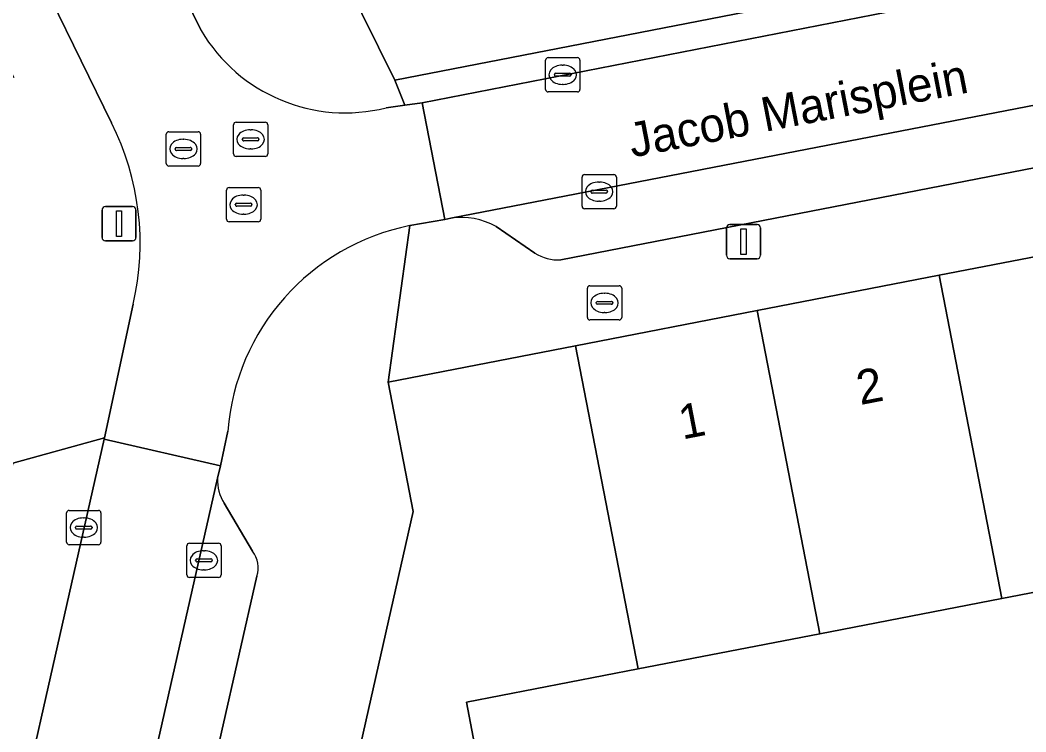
# Model space of a CAD drawing. Extents: x 162172 to 163187, y 382874 to 383685.
# Drawn here: x 163016.6 to 163045.92, y 383416.26 to 383437.03 of the extents above; entities that cross this region are included whole.
import ezdxf

# ---------------------------------------------------------------- set-up
doc = ezdxf.new("R2010")
doc.units = 0
for name, color, linetype in [('IMGEO_Brandkraan', 7, 'Continuous'), ('IMGEO_Erf', 7, 'Continuous'), ('IMGEO_Groenvoorziening', 7, 'Continuous'), ('IMGEO_Kolk', 7, 'Continuous'), ('IMGEO_Lichtmast', 7, 'Continuous'), ('IMGEO_Openbare_ruimte_label', 7, 'Continuous'), ('IMGEO_Pand', 7, 'Continuous'), ('IMGEO_Pand_nummerreeks', 7, 'Continuous'), ('IMGEO_Parkeervlak_open', 7, 'Continuous'), ('IMGEO_Rijbaan_lokaal_open', 7, 'Continuous'), ('IMGEO_Rioolput', 7, 'Continuous'), ('IMGEO_Voetpad_open', 7, 'Continuous')]:
    doc.layers.add(name, color=color, linetype=linetype)

msp = doc.modelspace()

# ---------------------------------------------------------------- linework, layer by layer
at = {"layer": 'IMGEO_Brandkraan'}
for p, q in [((163033.138, 383428.353), (163033.138, 383429.205)), ((163033.213, 383429.279), (163034.065, 383429.279)), ((163033.626, 383429.059), (163033.651, 383429.059)), ((163034.139, 383429.205), (163034.139, 383428.353)), ((163033.397, 383428.773), (163033.397, 383428.785)), ((163033.44, 383428.822), (163033.838, 383428.822)), ((163033.881, 383428.785), (163033.881, 383428.773)), ((163033.835, 383428.736), (163033.437, 383428.736)), ((163033.649, 383428.499), (163033.624, 383428.499)), ((163034.065, 383428.279), (163033.213, 383428.279))]:
    msp.add_line(p, q, dxfattribs=at)
for points in [[(163033.138, 383428.353), (163033.138, 383429.205)], [(163033.213, 383429.279), (163034.065, 383429.279)], [(163034.139, 383429.205), (163034.139, 383428.353)], [(163034.065, 383428.279), (163033.213, 383428.279)]]:
    msp.add_lwpolyline(points, dxfattribs=at)
for centre, radius, start, end in [((163033.215, 383429.203), 0.0765, 91.552, 178.448), ((163033.215, 383429.203), 0.0765, 91.552, 178.448), ((163034.063, 383429.203), 0.0765, 1.552, 88.448), ((163034.063, 383429.203), 0.0765, 1.552, 88.448), ((163033.437, 383428.782), 0.0403, 85.8775, 175.7526), ((163033.434, 383428.772), 0.0366, 178.938, 274.7102), ((163033.838, 383428.779), 0.043, 264.8664, 352.4533), ((163033.842, 383428.784), 0.0386, 1.7309, 96.639), ((163033.215, 383428.355), 0.0765, 181.552, 268.448), ((163033.215, 383428.355), 0.0765, 181.552, 268.448), ((163034.063, 383428.355), 0.0765, 271.552, 358.448), ((163034.063, 383428.355), 0.0765, 271.552, 358.448)]:
    msp.add_arc(centre, radius, start, end, dxfattribs=at)
for centre, major_axis, ratio, start_param, end_param in [((163033.625, 383428.779), (-0.387, 0.002), 0.722429, 4.712389, 7.853982), ((163033.65, 383428.779), (-0.39, 0.002), 0.717154, 1.570796, 4.712389)]:
    msp.add_ellipse(centre, major_axis=major_axis, ratio=ratio, start_param=start_param, end_param=end_param, dxfattribs=at)
at = {"layer": 'IMGEO_Erf'}
msp.add_lwpolyline([(163050.524, 383421.179), (163045.223, 383420.151), (163039.921, 383419.124), (163034.619, 383418.097), (163029.61, 383417.126), (163031.133, 383409.168), (163034.298, 383408.45), (163034.669, 383408.366), (163033.47, 383403.116), (163036.403, 383402.437), (163035.114, 383396.772), (163032.189, 383397.437), (163031.061, 383392.44), (163029.904, 383387.313), (163032.825, 383386.664), (163031.549, 383380.958), (163028.621, 383381.613), (163027.495, 383376.637)], dxfattribs=at)
at = {"layer": 'IMGEO_Groenvoorziening'}
msp.add_lwpolyline([(163019.047, 383424.802), (163019.055, 383424.84), (163016.386, 383424.1), (163013.265, 383410.116), (163015.272, 383408.136)], close=True, dxfattribs=at)
at = {"layer": 'IMGEO_Kolk'}
for p, q in [((163031.918, 383435.007), (163031.918, 383435.859)), ((163031.993, 383435.933), (163032.845, 383435.933)), ((163032.919, 383435.859), (163032.919, 383435.007)), ((163032.406, 383435.713), (163032.431, 383435.713)), ((163032.177, 383435.427), (163032.177, 383435.439)), ((163032.615, 383435.39), (163032.217, 383435.39)), ((163032.22, 383435.476), (163032.618, 383435.476)), ((163032.661, 383435.439), (163032.661, 383435.427)), ((163032.845, 383434.933), (163031.993, 383434.933)), ((163032.429, 383435.153), (163032.404, 383435.153)), ((163032.981, 383431.598), (163032.981, 383432.45)), ((163033.056, 383432.524), (163033.908, 383432.524)), ((163033.469, 383432.304), (163033.494, 383432.304)), ((163033.982, 383432.45), (163033.982, 383431.598)), ((163033.24, 383432.018), (163033.24, 383432.03)), ((163033.678, 383431.981), (163033.28, 383431.981)), ((163033.283, 383432.067), (163033.681, 383432.067)), ((163033.724, 383432.03), (163033.724, 383432.018)), ((163033.492, 383431.744), (163033.467, 383431.744)), ((163033.908, 383431.524), (163033.056, 383431.524)), ((163017.951, 383421.798), (163017.951, 383422.65)), ((163018.026, 383422.724), (163018.878, 383422.724)), ((163018.952, 383422.65), (163018.952, 383421.798)), ((163018.439, 383422.504), (163018.464, 383422.504)), ((163018.21, 383422.218), (163018.21, 383422.23)), ((163018.648, 383422.181), (163018.25, 383422.181)), ((163018.253, 383422.267), (163018.651, 383422.267)), ((163018.694, 383422.23), (163018.694, 383422.218)), ((163018.878, 383421.724), (163018.026, 383421.724)), ((163018.462, 383421.944), (163018.437, 383421.944)), ((163021.53, 383421.768), (163022.382, 383421.768)), ((163021.455, 383420.842), (163021.455, 383421.694)), ((163021.943, 383421.548), (163021.968, 383421.548)), ((163022.456, 383421.694), (163022.456, 383420.842)), ((163021.714, 383421.262), (163021.714, 383421.274)), ((163022.152, 383421.225), (163021.754, 383421.225)), ((163021.757, 383421.311), (163022.155, 383421.311)), ((163022.198, 383421.274), (163022.198, 383421.262)), ((163021.966, 383420.988), (163021.941, 383420.988)), ((163022.382, 383420.768), (163021.53, 383420.768))]:
    msp.add_line(p, q, dxfattribs=at)
for points in [[(163031.918, 383435.007), (163031.918, 383435.859)], [(163031.993, 383435.933), (163032.845, 383435.933)], [(163032.919, 383435.859), (163032.919, 383435.007)], [(163032.845, 383434.933), (163031.993, 383434.933)], [(163032.981, 383431.598), (163032.981, 383432.45)], [(163033.056, 383432.524), (163033.908, 383432.524)], [(163033.982, 383432.45), (163033.982, 383431.598)], [(163033.908, 383431.524), (163033.056, 383431.524)], [(163017.951, 383421.798), (163017.951, 383422.65)], [(163018.026, 383422.724), (163018.878, 383422.724)], [(163018.952, 383422.65), (163018.952, 383421.798)], [(163018.878, 383421.724), (163018.026, 383421.724)], [(163021.53, 383421.768), (163022.382, 383421.768)], [(163021.455, 383420.842), (163021.455, 383421.694)], [(163022.456, 383421.694), (163022.456, 383420.842)], [(163022.382, 383420.768), (163021.53, 383420.768)]]:
    msp.add_lwpolyline(points, dxfattribs=at)
for centre, radius, start, end in [((163031.995, 383435.857), 0.0765, 91.552, 178.448), ((163031.995, 383435.857), 0.0765, 91.552, 178.448), ((163032.843, 383435.857), 0.0765, 1.552, 88.448), ((163032.843, 383435.857), 0.0765, 1.552, 88.448), ((163032.217, 383435.436), 0.0403, 85.8775, 175.7526), ((163032.214, 383435.426), 0.0366, 178.938, 274.7102), ((163032.618, 383435.433), 0.043, 264.8664, 352.4533), ((163032.622, 383435.438), 0.0386, 1.7309, 96.639), ((163031.995, 383435.009), 0.0765, 181.552, 268.448), ((163031.995, 383435.009), 0.0765, 181.552, 268.448), ((163032.843, 383435.009), 0.0765, 271.552, 358.448), ((163032.843, 383435.009), 0.0765, 271.552, 358.448), ((163033.058, 383432.448), 0.0765, 91.552, 178.448), ((163033.058, 383432.448), 0.0765, 91.552, 178.448), ((163033.906, 383432.448), 0.0765, 1.552, 88.448), ((163033.906, 383432.448), 0.0765, 1.552, 88.448), ((163033.28, 383432.027), 0.0403, 85.8775, 175.7526), ((163033.277, 383432.017), 0.0366, 178.938, 274.7102), ((163033.681, 383432.024), 0.043, 264.8664, 352.4533), ((163033.685, 383432.029), 0.0386, 1.7309, 96.639), ((163033.058, 383431.6), 0.0765, 181.552, 268.448), ((163033.058, 383431.6), 0.0765, 181.552, 268.448), ((163033.906, 383431.6), 0.0765, 271.552, 358.448), ((163033.906, 383431.6), 0.0765, 271.552, 358.448), ((163018.028, 383422.648), 0.0765, 91.552, 178.448), ((163018.028, 383422.648), 0.0765, 91.552, 178.448), ((163018.876, 383422.648), 0.0765, 1.552, 88.448), ((163018.876, 383422.648), 0.0765, 1.552, 88.448), ((163018.25, 383422.227), 0.0403, 85.8775, 175.7526), ((163018.247, 383422.217), 0.0366, 178.938, 274.7102), ((163018.651, 383422.224), 0.043, 264.8664, 352.4533), ((163018.655, 383422.229), 0.0386, 1.7309, 96.639), ((163018.028, 383421.8), 0.0765, 181.552, 268.448), ((163018.028, 383421.8), 0.0765, 181.552, 268.448), ((163018.876, 383421.8), 0.0765, 271.552, 358.448), ((163018.876, 383421.8), 0.0765, 271.552, 358.448), ((163021.532, 383421.692), 0.0765, 91.552, 178.448), ((163021.532, 383421.692), 0.0765, 91.552, 178.448), ((163022.38, 383421.692), 0.0765, 1.552, 88.448), ((163022.38, 383421.692), 0.0765, 1.552, 88.448), ((163021.754, 383421.271), 0.0403, 85.8775, 175.7526), ((163021.751, 383421.261), 0.0366, 178.938, 274.7102), ((163022.155, 383421.268), 0.043, 264.8664, 352.4533), ((163022.159, 383421.273), 0.0386, 1.7309, 96.639), ((163021.532, 383420.844), 0.0765, 181.552, 268.448), ((163021.532, 383420.844), 0.0765, 181.552, 268.448), ((163022.38, 383420.844), 0.0765, 271.552, 358.448), ((163022.38, 383420.844), 0.0765, 271.552, 358.448)]:
    msp.add_arc(centre, radius, start, end, dxfattribs=at)
for centre, major_axis, ratio, start_param, end_param in [((163032.405, 383435.433), (-0.387, 0.002), 0.722429, 4.712389, 7.853982), ((163032.43, 383435.433), (-0.39, 0.002), 0.717154, 1.570796, 4.712389), ((163033.468, 383432.024), (-0.387, 0.002), 0.722429, 4.712389, 7.853982), ((163033.493, 383432.024), (-0.39, 0.002), 0.717154, 1.570796, 4.712389), ((163018.438, 383422.224), (-0.387, 0.002), 0.722429, 4.712389, 7.853982), ((163018.463, 383422.224), (-0.39, 0.002), 0.717154, 1.570796, 4.712389), ((163021.942, 383421.268), (-0.387, 0.002), 0.722429, 4.712389, 7.853982), ((163021.967, 383421.268), (-0.39, 0.002), 0.717154, 1.570796, 4.712389)]:
    msp.add_ellipse(centre, major_axis=major_axis, ratio=ratio, start_param=start_param, end_param=end_param, dxfattribs=at)
at = {"layer": 'IMGEO_Lichtmast'}
for p, q in [((163018.983, 383430.687), (163018.983, 383431.487)), ((163018.983, 383431.487), (163018.983, 383430.687)), ((163019.083, 383431.587), (163019.873, 383431.587)), ((163019.873, 383431.587), (163019.083, 383431.587)), ((163019.973, 383431.487), (163019.973, 383430.687)), ((163019.973, 383430.687), (163019.973, 383431.487)), ((163037.196, 383430.167), (163037.196, 383430.967)), ((163037.196, 383430.967), (163037.196, 383430.167)), ((163037.296, 383431.067), (163038.086, 383431.067)), ((163038.086, 383431.067), (163037.296, 383431.067)), ((163038.186, 383430.967), (163038.186, 383430.167)), ((163038.186, 383430.167), (163038.186, 383430.967)), ((163019.873, 383430.587), (163019.083, 383430.587)), ((163019.083, 383430.587), (163019.873, 383430.587)), ((163038.086, 383430.067), (163037.296, 383430.067)), ((163037.296, 383430.067), (163038.086, 383430.067))]:
    msp.add_line(p, q, dxfattribs=at)
for points in [[(163019.403, 383431.462), (163019.553, 383431.462), (163019.553, 383430.712), (163019.403, 383430.712), (163019.403, 383431.462)], [(163037.616, 383430.942), (163037.766, 383430.942), (163037.766, 383430.192), (163037.616, 383430.192), (163037.616, 383430.942)]]:
    msp.add_lwpolyline(points, dxfattribs=at)
for centre, start, end in [((163019.083, 383431.487), 90, 180), ((163019.083, 383431.487), 90, 180), ((163019.873, 383431.487), 0, 90), ((163019.873, 383431.487), 360, 90), ((163037.296, 383430.967), 90, 180), ((163037.296, 383430.967), 90, 180), ((163038.086, 383430.967), 0, 90), ((163038.086, 383430.967), 360, 90), ((163019.083, 383430.687), 180, 270), ((163019.083, 383430.687), 180, 270), ((163019.873, 383430.687), 270, 0), ((163019.873, 383430.687), 270, 0), ((163037.296, 383430.167), 180, 270), ((163037.296, 383430.167), 180, 270), ((163038.086, 383430.167), 270, 0), ((163038.086, 383430.167), 270, 0)]:
    msp.add_arc(centre, 0.1, start, end, dxfattribs=at)
at = {"layer": 'IMGEO_Pand'}
for points in [[(163050.524, 383421.179), (163048.696, 383430.61), (163043.395, 383429.583), (163045.223, 383420.151)], [(163038.093, 383428.555), (163039.921, 383419.124), (163045.223, 383420.151), (163043.395, 383429.583)], [(163038.093, 383428.555), (163032.791, 383427.527), (163034.619, 383418.097), (163039.921, 383419.124)], [(163032.791, 383427.527), (163027.332, 383426.469), (163028.061, 383422.688), (163025.293, 383410.448), (163031.133, 383409.168), (163029.61, 383417.126), (163034.619, 383418.097)]]:
    msp.add_lwpolyline(points, close=True, dxfattribs=at)
at = {"layer": 'IMGEO_Parkeervlak_open'}
for points in [[(163065.503, 383438.299), (163029.157, 383431.247)], [(163032.362, 383430.03), (163062.862, 383435.965)], [(163030.476, 383431.004), (163031.603, 383430.233)], [(163022.354, 383423.663), (163006.246, 383352.464)], [(163023.373, 383421.532), (163022.547, 383422.931)], [(163021.955, 383413.979), (163023.496, 383420.804)]]:
    msp.add_lwpolyline(points, dxfattribs=at)
for centre, radius, start, end in [((163029.464, 383429.213), 2.057, 60.5339, 98.589), ((163032.323, 383431.403), 1.374, 238.4112, 271.6414), ((163023.545, 383423.586), 1.193, 176.2796, 213.2614), ((163022.773, 383421.056), 0.766, 340.768, 38.4118)]:
    msp.add_arc(centre, radius, start, end, dxfattribs=at)
at = {"layer": 'IMGEO_Rijbaan_lokaal_open'}
msp.add_lwpolyline([(163065.503, 383438.299), (163064.986, 383441.78), (163028.318, 383434.615), (163028.981, 383431.213), (163029.157, 383431.247)], close=True, dxfattribs=at)
for points in [[(163021.874, 383436.724), (163020.642, 383439.252), (163017.487, 383437.656), (163019.26, 383434.031)], [(163028.981, 383431.213), (163028.318, 383434.615), (163027.815, 383434.545), (163027.266, 383434.469)], [(163027.958, 383431.033), (163028.981, 383431.213)], [(163019.89, 383428.742), (163019.055, 383424.84), (163019.047, 383424.802), (163022.436, 383424.025), (163022.653, 383425.04)], [(163022.354, 383423.663), (163022.436, 383424.025), (163019.047, 383424.802), (163015.272, 383408.136), (163014.868, 383406.351), (163011.829, 383392.937), (163011.407, 383391.075), (163008.426, 383377.913), (163006.353, 383368.763), (163003.068, 383354.264), (163002.899, 383353.516), (163002.732, 383353.18), (163002.539, 383353.053)], [(162997.709, 383310.969), (163001.794, 383329.047), (163004.173, 383339.988), (163005.665, 383346.425), (163006.621, 383350.77), (163006.596, 383351.132), (163006.19, 383351.868), (163006.246, 383352.464), (163022.354, 383423.663)]]:
    msp.add_lwpolyline(points, dxfattribs=at)
for centre, radius, start, end in [((163026.078, 383439.202), 4.88, 210.5167, 284.0927), ((163012.304, 383430.52), 7.791, 346.8053, 26.7803), ((163029.272, 383424.525), 6.639, 101.4145, 175.555)]:
    msp.add_arc(centre, radius, start, end, dxfattribs=at)
at = {"layer": 'IMGEO_Rioolput'}
for p, q in [((163022.891, 383434.049), (163023.743, 383434.049)), ((163020.932, 383433.77), (163021.784, 383433.77)), ((163022.816, 383433.123), (163022.816, 383433.975)), ((163023.304, 383433.829), (163023.329, 383433.829)), ((163023.817, 383433.975), (163023.817, 383433.123)), ((163020.857, 383432.844), (163020.857, 383433.696)), ((163021.345, 383433.55), (163021.37, 383433.55)), ((163021.858, 383433.696), (163021.858, 383432.844)), ((163023.075, 383433.543), (163023.075, 383433.555)), ((163023.513, 383433.506), (163023.115, 383433.506)), ((163023.118, 383433.592), (163023.516, 383433.592)), ((163023.559, 383433.555), (163023.559, 383433.543)), ((163021.116, 383433.264), (163021.116, 383433.276)), ((163021.554, 383433.227), (163021.156, 383433.227)), ((163021.159, 383433.313), (163021.557, 383433.313)), ((163021.6, 383433.276), (163021.6, 383433.264)), ((163023.327, 383433.269), (163023.302, 383433.269)), ((163021.368, 383432.99), (163021.343, 383432.99)), ((163023.743, 383433.049), (163022.891, 383433.049)), ((163021.784, 383432.77), (163020.932, 383432.77)), ((163022.612, 383431.219), (163022.612, 383432.071)), ((163022.687, 383432.145), (163023.539, 383432.145)), ((163023.613, 383432.071), (163023.613, 383431.219)), ((163022.914, 383431.688), (163023.312, 383431.688)), ((163023.1, 383431.925), (163023.125, 383431.925)), ((163022.871, 383431.639), (163022.871, 383431.651)), ((163023.309, 383431.602), (163022.911, 383431.602)), ((163023.355, 383431.651), (163023.355, 383431.639)), ((163023.539, 383431.145), (163022.687, 383431.145)), ((163023.123, 383431.365), (163023.098, 383431.365))]:
    msp.add_line(p, q, dxfattribs=at)
for points in [[(163022.891, 383434.049), (163023.743, 383434.049)], [(163020.932, 383433.77), (163021.784, 383433.77)], [(163022.816, 383433.123), (163022.816, 383433.975)], [(163023.817, 383433.975), (163023.817, 383433.123)], [(163020.857, 383432.844), (163020.857, 383433.696)], [(163021.858, 383433.696), (163021.858, 383432.844)], [(163023.743, 383433.049), (163022.891, 383433.049)], [(163021.784, 383432.77), (163020.932, 383432.77)], [(163022.612, 383431.219), (163022.612, 383432.071)], [(163022.687, 383432.145), (163023.539, 383432.145)], [(163023.613, 383432.071), (163023.613, 383431.219)], [(163023.539, 383431.145), (163022.687, 383431.145)]]:
    msp.add_lwpolyline(points, dxfattribs=at)
for centre, radius, start, end in [((163022.893, 383433.973), 0.0765, 91.552, 178.448), ((163022.893, 383433.973), 0.0765, 91.552, 178.448), ((163023.741, 383433.973), 0.0765, 1.552, 88.448), ((163023.741, 383433.973), 0.0765, 1.552, 88.448), ((163020.934, 383433.694), 0.0765, 91.552, 178.448), ((163020.934, 383433.694), 0.0765, 91.552, 178.448), ((163021.782, 383433.694), 0.0765, 1.552, 88.448), ((163021.782, 383433.694), 0.0765, 1.552, 88.448), ((163023.115, 383433.552), 0.0403, 85.8775, 175.7526), ((163023.112, 383433.542), 0.0366, 178.938, 274.7102), ((163023.516, 383433.549), 0.043, 264.8664, 352.4533), ((163023.52, 383433.554), 0.0386, 1.7309, 96.639), ((163021.156, 383433.273), 0.0403, 85.8775, 175.7526), ((163021.153, 383433.263), 0.0366, 178.938, 274.7102), ((163021.557, 383433.27), 0.043, 264.8664, 352.4533), ((163021.561, 383433.275), 0.0386, 1.7309, 96.639), ((163022.893, 383433.125), 0.0765, 181.552, 268.448), ((163022.893, 383433.125), 0.0765, 181.552, 268.448), ((163023.741, 383433.125), 0.0765, 271.552, 358.448), ((163023.741, 383433.125), 0.0765, 271.552, 358.448), ((163020.934, 383432.846), 0.0765, 181.552, 268.448), ((163020.934, 383432.846), 0.0765, 181.552, 268.448), ((163021.782, 383432.846), 0.0765, 271.552, 358.448), ((163021.782, 383432.846), 0.0765, 271.552, 358.448), ((163022.689, 383432.069), 0.0765, 91.552, 178.448), ((163022.689, 383432.069), 0.0765, 91.552, 178.448), ((163023.537, 383432.069), 0.0765, 1.552, 88.448), ((163023.537, 383432.069), 0.0765, 1.552, 88.448), ((163022.911, 383431.648), 0.0403, 85.8775, 175.7526), ((163023.316, 383431.65), 0.0386, 1.7309, 96.639), ((163022.908, 383431.638), 0.0366, 178.938, 274.7102), ((163023.312, 383431.645), 0.043, 264.8664, 352.4533), ((163022.689, 383431.221), 0.0765, 181.552, 268.448), ((163022.689, 383431.221), 0.0765, 181.552, 268.448), ((163023.537, 383431.221), 0.0765, 271.552, 358.448), ((163023.537, 383431.221), 0.0765, 271.552, 358.448)]:
    msp.add_arc(centre, radius, start, end, dxfattribs=at)
for centre, major_axis, ratio, start_param, end_param in [((163023.303, 383433.549), (-0.387, 0.002), 0.722429, 4.712389, 7.853982), ((163023.328, 383433.549), (-0.39, 0.002), 0.717154, 1.570796, 4.712389), ((163021.344, 383433.27), (-0.387, 0.002), 0.722429, 4.712389, 7.853982), ((163021.369, 383433.27), (-0.39, 0.002), 0.717154, 1.570796, 4.712389), ((163023.099, 383431.645), (-0.387, 0.002), 0.722429, 4.712389, 7.853982), ((163023.124, 383431.645), (-0.39, 0.002), 0.717154, 1.570796, 4.712389)]:
    msp.add_ellipse(centre, major_axis=major_axis, ratio=ratio, start_param=start_param, end_param=end_param, dxfattribs=at)
at = {"layer": 'IMGEO_Voetpad_open'}
for points in [[(163027.266, 383434.469), (163027.815, 383434.545), (163027.52, 383435.273), (163022.726, 383444.971), (163022.765, 383444.979), (163021.781, 383446.945), (163015.478, 383459.529), (163009.334, 383472.03), (162996.365, 383498.395)], [(163019.26, 383434.031), (163017.487, 383437.656), (163005.254, 383462.236), (163004.86, 383462.065), (163002.634, 383466.492), (163003.061, 383466.766), (162992.509, 383487.83), (162989.188, 383494.422), (162988.548, 383495.581), (162985.706, 383494.911), (162985.982, 383494.818), (162986.966, 383494.485), (162993.518, 383481.404), (162993.117, 383481.202), (162995.833, 383475.777), (162998.519, 383470.412), (163001.17, 383465.115), (163003.769, 383459.502), (163004.216, 383459.722), (163011.861, 383444.157), (163013.84, 383440.229), (163016.414, 383435.351)], [(163070.52, 383458.843), (163069.014, 383460.336), (163063.647, 383455.078), (163060.493, 383454.469), (163059.729, 383454.322), (163059.731, 383454.313), (163054.653, 383453.327), (163049.576, 383452.342), (163044.498, 383451.356), (163039.42, 383450.37), (163034.342, 383449.384), (163029.265, 383448.399), (163024.187, 383447.413), (163021.781, 383446.945), (163022.765, 383444.979), (163064.036, 383453.001), (163066.043, 383442.77), (163027.52, 383435.273), (163027.815, 383434.545), (163028.318, 383434.615), (163064.986, 383441.78), (163065.826, 383441.969)], [(163020.451, 383439.634), (163020.642, 383439.252), (163021.874, 383436.724)], [(163062.862, 383435.965), (163032.362, 383430.03)], [(163029.157, 383431.247), (163028.981, 383431.213), (163027.958, 383431.033), (163027.332, 383426.469), (163032.791, 383427.527), (163038.093, 383428.555), (163043.395, 383429.583), (163048.696, 383430.61), (163053.998, 383431.638)], [(163023.863, 383410.761), (163025.293, 383410.448), (163028.061, 383422.688), (163027.332, 383426.469), (163027.958, 383431.033)], [(163031.603, 383430.233), (163030.476, 383431.004)], [(163006.353, 383368.763), (163008.426, 383377.913), (163005.87, 383377.105), (163005.749, 383377.129), (163008.752, 383390.267), (163011.407, 383391.075), (163011.829, 383392.937), (163009.734, 383394.721), (163012.153, 383405.316), (163014.868, 383406.351), (163015.272, 383408.136), (163013.265, 383410.116), (163016.386, 383424.1), (163019.055, 383424.84), (163019.89, 383428.742)], [(163022.653, 383425.04), (163022.436, 383424.025), (163022.354, 383423.663)], [(163022.547, 383422.931), (163023.373, 383421.532)], [(163023.496, 383420.804), (163021.955, 383413.979)]]:
    msp.add_lwpolyline(points, dxfattribs=at)
msp.add_lwpolyline([(163064.036, 383453.001), (163022.765, 383444.979), (163022.726, 383444.971), (163027.52, 383435.273), (163066.043, 383442.77)], close=True, dxfattribs=at)
for centre, radius, start, end in [((163026.078, 383439.202), 4.88, 210.5167, 284.0927), ((163012.304, 383430.52), 7.791, 346.8053, 26.7803), ((163029.464, 383429.213), 2.057, 60.5339, 98.589), ((163029.272, 383424.525), 6.639, 101.4145, 175.555), ((163032.323, 383431.403), 1.374, 238.4112, 271.6414), ((163023.545, 383423.586), 1.193, 176.2796, 213.2614), ((163022.773, 383421.056), 0.766, 340.768, 38.4118)]:
    msp.add_arc(centre, radius, start, end, dxfattribs=at)

# ---------------------------------------------------------------- texts
at = {"layer": 'IMGEO_Openbare_ruimte_label'}
msp.add_text('Jacob Marisplein', height=1, rotation=10.9504, dxfattribs=at).set_placement((163034.444, 383433.017))
at = {"layer": 'IMGEO_Pand_nummerreeks'}
for s, p in [('2', (163041.095, 383425.796)), ('1', (163035.908, 383424.79))]:
    msp.add_text(s, height=1, rotation=10.969, dxfattribs=at).set_placement(p)

doc.saveas('drawing.dxf')
